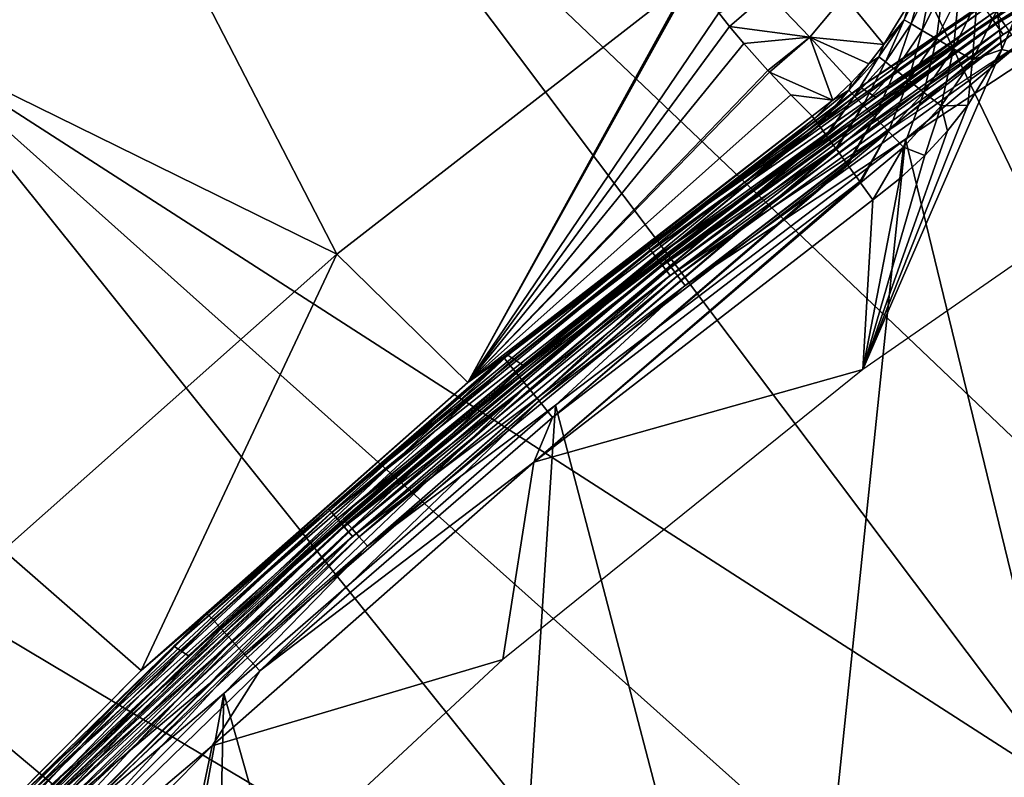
# Model space of a CAD drawing. Header units: millimetres. Extents: x -43.6 to 43.6, y -43.6 to 43.6.
# Tile 292 of 637: x -22.8 to -18.1, y 23.1 to 26.7. Entities that reach past the tile are written whole.
import ezdxf

# ---------------------------------------------------------------- set-up
doc = ezdxf.new("R2010")
doc.units = ezdxf.units.MM
doc.header["$LTSCALE"] = 52.148148
for name, color, linetype in [('150', 7, 'CONTINUOUS'), ('152', 7, 'CONTINUOUS'), ('153', 7, 'CONTINUOUS'), ('155', 7, 'CONTINUOUS'), ('157', 7, 'CONTINUOUS'), ('177', 7, 'CONTINUOUS'), ('206', 7, 'CONTINUOUS'), ('214', 7, 'CONTINUOUS'), ('216', 7, 'CONTINUOUS'), ('31', 7, 'CONTINUOUS'), ('408', 7, 'CONTINUOUS'), ('420', 7, 'CONTINUOUS'), ('69', 7, 'CONTINUOUS'), ('82', 7, 'CONTINUOUS'), ('9', 7, 'CONTINUOUS'), ('99', 7, 'CONTINUOUS')]:
    doc.layers.add(name, color=color, linetype=linetype)

msp = doc.modelspace()

# ---------------------------------------------------------------- linework, layer by layer
at = {"layer": '150', "linetype": 'Continuous'}
for points in [[(-24.7575, 27.3082, 23.9303), (-22.9578, 28.8376, 23.9303), (-21.2868, 25.5995, 10.719), (-24.7575, 27.3082, 23.9303)], [(-21.2868, 25.5995, 10.719), (-22.9578, 28.8376, 23.9303), (-19.5866, 26.9226, 10.7187), (-21.2868, 25.5995, 10.719)], [(-22.8979, 24.1691, 10.7186), (-24.7575, 27.3082, 23.9303), (-21.2868, 25.5995, 10.719), (-22.8979, 24.1691, 10.7186)]]:
    msp.add_3dface(points, dxfattribs=at)
at = {"layer": '152', "color": 2, "linetype": 'Continuous'}
for points in [[(-32.1989, 28.5255, 26.3), (-33.8626, 26.5292, 26.3), (-21.8487, 28.4642, 26.3), (-32.1989, 28.5255, 26.3)], [(-21.8487, 28.4642, 26.3), (-33.8626, 26.5292, 26.3), (-23.6633, 26.9745, 26.3), (-21.8487, 28.4642, 26.3)]]:
    msp.add_3dface(points, dxfattribs=at)
at = {"layer": '153', "color": 2, "linetype": 'Continuous'}
for points in [[(-17.707, 30.6533, 25.9303), (-19.6732, 29.4303, 25.9303), (-15.1121, 24.7977, 2.3697), (-17.707, 30.6533, 25.9303)], [(-19.6732, 29.4303, 25.9303), (-21.5548, 28.0812, 25.9303), (-16.8812, 23.629, 2.3697), (-19.6732, 29.4303, 25.9303)], [(-15.1121, 24.7977, 2.3697), (-19.6732, 29.4303, 25.9303), (-16.0073, 24.2296, 2.3697), (-15.1121, 24.7977, 2.3697)], [(-16.0073, 24.2296, 2.3697), (-19.6732, 29.4303, 25.9303), (-16.8812, 23.629, 2.3697), (-16.0073, 24.2296, 2.3697)], [(-21.5548, 28.0812, 25.9303), (-23.345, 26.6116, 25.9303), (-17.7326, 22.9968, 2.3697), (-21.5548, 28.0812, 25.9303)], [(-16.8812, 23.629, 2.3697), (-21.5548, 28.0812, 25.9303), (-17.7326, 22.9968, 2.3697), (-16.8812, 23.629, 2.3697)], [(-23.345, 26.6116, 25.9303), (-25.0349, 25.0285, 25.9303), (-19.3628, 21.6422, 2.3697), (-23.345, 26.6116, 25.9303)], [(-17.7326, 22.9968, 2.3697), (-23.345, 26.6116, 25.9303), (-18.5602, 22.3342, 2.3697), (-17.7326, 22.9968, 2.3697)], [(-18.5602, 22.3342, 2.3697), (-23.345, 26.6116, 25.9303), (-19.3628, 21.6422, 2.3697), (-18.5602, 22.3342, 2.3697)], [(-25.0349, 25.0285, 25.9303), (-26.6174, 23.3384, 25.9303), (-20.8893, 20.1728, 2.3697), (-25.0349, 25.0285, 25.9303)], [(-19.3628, 21.6422, 2.3697), (-25.0349, 25.0285, 25.9303), (-20.1394, 20.9215, 2.3697), (-19.3628, 21.6422, 2.3697)], [(-20.1394, 20.9215, 2.3697), (-25.0349, 25.0285, 25.9303), (-20.8893, 20.1728, 2.3697), (-20.1394, 20.9215, 2.3697)], [(-26.6174, 23.3384, 25.9303), (-28.0864, 21.5481, 25.9303), (-22.305, 18.5953, 2.3697), (-26.6174, 23.3384, 25.9303)], [(-20.8893, 20.1728, 2.3697), (-26.6174, 23.3384, 25.9303), (-21.6114, 19.3971, 2.3697), (-20.8893, 20.1728, 2.3697)], [(-21.6114, 19.3971, 2.3697), (-26.6174, 23.3384, 25.9303), (-22.305, 18.5953, 2.3697), (-21.6114, 19.3971, 2.3697)]]:
    msp.add_3dface(points, dxfattribs=at)
at = {"layer": '155', "color": 2, "linetype": 'Continuous'}
msp.add_3dface([(-16.6006, 23.2362, 2), (-18.2517, 21.963, 2), (-15.7129, 23.0464, 2), (-16.6006, 23.2362, 2)], dxfattribs=at)
at = {"layer": '157', "color": 1, "linetype": 'Continuous'}
for points in [[(-17.951, 26.8815, -15), (-16.9117, 26.3148, -15), (-18.0729, 26.5895, -15), (-17.951, 26.8815, -15)], [(-16.9117, 26.3148, -15), (-18.7459, 25.0412, -15), (-18.0729, 26.5895, -15), (-16.9117, 26.3148, -15)], [(-18.0729, 26.5895, -15), (-18.7459, 25.0412, -15), (-18.2385, 26.3195, -15), (-18.0729, 26.5895, -15)], [(-18.2385, 26.3195, -15), (-18.7459, 25.0412, -15), (-18.3363, 26.1951, -15), (-18.2385, 26.3195, -15)], [(-18.3363, 26.1951, -15), (-18.7459, 25.0412, -15), (-18.4455, 26.0765, -15), (-18.3363, 26.1951, -15)], [(-18.4455, 26.0765, -15), (-18.7459, 25.0412, -15), (-18.5662, 25.9647, -15), (-18.4455, 26.0765, -15)], [(-18.5662, 25.9647, -15), (-18.7459, 25.0412, -15), (-18.6966, 25.8622, -15), (-18.5662, 25.9647, -15)], [(-18.6966, 25.8622, -15), (-18.7459, 25.0412, -15), (-20.3355, 24.5943, -15), (-18.6966, 25.8622, -15)], [(-18.7459, 25.0412, -15), (-20.4846, 23.6401, -15), (-20.3355, 24.5943, -15), (-18.7459, 25.0412, -15)], [(-20.3355, 24.5943, -15), (-20.4846, 23.6401, -15), (-21.889, 23.2226, -15), (-20.3355, 24.5943, -15)], [(-20.4846, 23.6401, -15), (-22.1188, 22.1186, -15), (-21.889, 23.2226, -15), (-20.4846, 23.6401, -15)], [(-21.889, 23.2226, -15), (-22.1188, 22.1186, -15), (-23.3502, 21.7528, -15), (-21.889, 23.2226, -15)]]:
    msp.add_3dface(points, dxfattribs=at)
at = {"layer": '177', "linetype": 'Continuous'}
for points in [[(-19.5686, 26.9357, 10.7179), (-19.4415, 26.7663, 4.6554), (-20.6542, 24.9792, -14.5174), (-19.5686, 26.9357, 10.7179)], [(-19.5775, 26.9292, 10.7185), (-19.5686, 26.9357, 10.7179), (-20.6542, 24.9792, -14.5174), (-19.5775, 26.9292, 10.7185)], [(-19.5866, 26.9226, 10.7187), (-19.5775, 26.9292, 10.7185), (-20.6542, 24.9792, -14.5174), (-19.5866, 26.9226, 10.7187)], [(-21.2868, 25.5995, 10.719), (-19.5866, 26.9226, 10.7187), (-20.6542, 24.9792, -14.5174), (-21.2868, 25.5995, 10.719)], [(-19.4415, 26.7663, 4.6554), (-19.389, 26.7006, 2.248), (-20.6542, 24.9792, -14.5174), (-19.4415, 26.7663, 4.6554)], [(-19.389, 26.7006, 2.248), (-19.3201, 26.618, -0.8247), (-20.6542, 24.9792, -14.5174), (-19.389, 26.7006, 2.248)], [(-19.3201, 26.618, -0.8247), (-19.204, 26.4866, -5.8209), (-20.6542, 24.9792, -14.5174), (-19.3201, 26.618, -0.8247)], [(-19.204, 26.4866, -5.8209), (-19.197, 26.4789, -6.1194), (-20.6542, 24.9792, -14.5174), (-19.204, 26.4866, -5.8209)], [(-19.197, 26.4789, -6.1194), (-19.0936, 26.3702, -10.3774), (-20.6542, 24.9792, -14.5174), (-19.197, 26.4789, -6.1194)], [(-19.0936, 26.3702, -10.3774), (-18.9894, 26.2671, -14.5174), (-20.6542, 24.9792, -14.5174), (-19.0936, 26.3702, -10.3774)], [(-22.8979, 24.1691, 10.7186), (-21.2868, 25.5995, 10.719), (-22.2319, 23.586, -14.5174), (-22.8979, 24.1691, 10.7186)], [(-22.2319, 23.586, -14.5174), (-21.2868, 25.5995, 10.719), (-20.6542, 24.9792, -14.5174), (-22.2319, 23.586, -14.5174)], [(-23.7159, 22.0934, -14.5174), (-22.8979, 24.1691, 10.7186), (-22.2319, 23.586, -14.5174), (-23.7159, 22.0934, -14.5174)]]:
    msp.add_3dface(points, dxfattribs=at)
at = {"layer": '206', "linetype": 'Continuous'}
for points in [[(-20.6542, 24.9792, -14.5174), (-18.9894, 26.2671, -14.5174), (-20.4816, 25.1007, -14.6253), (-20.6542, 24.9792, -14.5174)], [(-20.4816, 25.1007, -14.6253), (-18.9894, 26.2671, -14.5174), (-18.9802, 26.2544, -14.6253), (-20.4816, 25.1007, -14.6253)], [(-20.4816, 25.1007, -14.6253), (-18.9802, 26.2544, -14.6253), (-20.457, 25.0706, -14.7277), (-20.4816, 25.1007, -14.6253)], [(-20.457, 25.0706, -14.7277), (-18.9802, 26.2544, -14.6253), (-18.9799, 26.2541, -14.627), (-20.457, 25.0706, -14.7277)], [(-18.9574, 26.2229, -14.7277), (-20.457, 25.0706, -14.7277), (-18.9799, 26.2541, -14.627), (-18.9574, 26.2229, -14.7277)], [(-20.457, 25.0706, -14.7277), (-18.9574, 26.2229, -14.7277), (-20.4189, 25.0239, -14.8192), (-20.457, 25.0706, -14.7277)], [(-20.4189, 25.0239, -14.8192), (-18.9574, 26.2229, -14.7277), (-18.9566, 26.2218, -14.7304), (-20.4189, 25.0239, -14.8192)], [(-18.9221, 26.174, -14.8192), (-20.4189, 25.0239, -14.8192), (-18.9566, 26.2218, -14.7304), (-18.9221, 26.174, -14.8192)], [(-20.4189, 25.0239, -14.8192), (-18.9221, 26.174, -14.8192), (-20.3691, 24.9628, -14.8954), (-20.4189, 25.0239, -14.8192)], [(-20.3691, 24.9628, -14.8954), (-18.9221, 26.174, -14.8192), (-18.9205, 26.1718, -14.8225), (-20.3691, 24.9628, -14.8954)], [(-18.8759, 26.1102, -14.8954), (-20.3691, 24.9628, -14.8954), (-18.9205, 26.1718, -14.8225), (-18.8759, 26.1102, -14.8954)], [(-20.3691, 24.9628, -14.8954), (-18.8759, 26.1102, -14.8954), (-20.31, 24.8904, -14.9526), (-20.3691, 24.9628, -14.8954)], [(-20.31, 24.8904, -14.9526), (-18.8759, 26.1102, -14.8954), (-18.8733, 26.1066, -14.8988), (-20.31, 24.8904, -14.9526)], [(-18.8211, 26.0344, -14.9526), (-20.31, 24.8904, -14.9526), (-18.8733, 26.1066, -14.8988), (-18.8211, 26.0344, -14.9526)], [(-20.31, 24.8904, -14.9526), (-18.8211, 26.0344, -14.9526), (-20.2444, 24.81, -14.988), (-20.31, 24.8904, -14.9526)], [(-20.2444, 24.81, -14.988), (-18.8211, 26.0344, -14.9526), (-18.8175, 26.0294, -14.9554), (-20.2444, 24.81, -14.988)], [(-18.7604, 25.9504, -14.988), (-20.2444, 24.81, -14.988), (-18.8175, 26.0294, -14.9554), (-18.7604, 25.9504, -14.988)], [(-20.3355, 24.5943, -15), (-20.2444, 24.81, -14.988), (-18.7604, 25.9504, -14.988), (-20.3355, 24.5943, -15)], [(-20.3355, 24.5943, -15), (-18.7604, 25.9504, -14.988), (-18.7558, 25.944, -14.9897), (-20.3355, 24.5943, -15)], [(-18.6966, 25.8622, -15), (-20.3355, 24.5943, -15), (-18.7558, 25.944, -14.9897), (-18.6966, 25.8622, -15)], [(-21.9131, 23.8613, -14.6253), (-20.6542, 24.9792, -14.5174), (-20.4816, 25.1007, -14.6253), (-21.9131, 23.8613, -14.6253)], [(-21.9131, 23.8613, -14.6253), (-20.4816, 25.1007, -14.6253), (-21.8867, 23.8326, -14.7277), (-21.9131, 23.8613, -14.6253)], [(-21.8867, 23.8326, -14.7277), (-20.4816, 25.1007, -14.6253), (-20.457, 25.0706, -14.7277), (-21.8867, 23.8326, -14.7277)], [(-21.8867, 23.8326, -14.7277), (-20.457, 25.0706, -14.7277), (-21.8459, 23.7882, -14.8192), (-21.8867, 23.8326, -14.7277)], [(-21.8459, 23.7882, -14.8192), (-20.457, 25.0706, -14.7277), (-20.4189, 25.0239, -14.8192), (-21.8459, 23.7882, -14.8192)], [(-22.2319, 23.586, -14.5174), (-20.6542, 24.9792, -14.5174), (-21.9131, 23.8613, -14.6253), (-22.2319, 23.586, -14.5174)], [(-21.8459, 23.7882, -14.8192), (-20.4189, 25.0239, -14.8192), (-21.7927, 23.7302, -14.8954), (-21.8459, 23.7882, -14.8192)], [(-21.7927, 23.7302, -14.8954), (-20.4189, 25.0239, -14.8192), (-20.3691, 24.9628, -14.8954), (-21.7927, 23.7302, -14.8954)], [(-21.7927, 23.7302, -14.8954), (-20.3691, 24.9628, -14.8954), (-21.7294, 23.6613, -14.9526), (-21.7927, 23.7302, -14.8954)], [(-21.7294, 23.6613, -14.9526), (-20.3691, 24.9628, -14.8954), (-20.31, 24.8904, -14.9526), (-21.7294, 23.6613, -14.9526)], [(-21.7294, 23.6613, -14.9526), (-20.31, 24.8904, -14.9526), (-21.6593, 23.5849, -14.988), (-21.7294, 23.6613, -14.9526)], [(-21.6593, 23.5849, -14.988), (-20.31, 24.8904, -14.9526), (-20.2444, 24.81, -14.988), (-21.6593, 23.5849, -14.988)], [(-20.3355, 24.5943, -15), (-21.6593, 23.5849, -14.988), (-20.2444, 24.81, -14.988), (-20.3355, 24.5943, -15)], [(-20.3355, 24.5943, -15), (-21.889, 23.2226, -15), (-21.6593, 23.5849, -14.988), (-20.3355, 24.5943, -15)], [(-23.2697, 22.5403, -14.6253), (-22.2319, 23.586, -14.5174), (-21.9131, 23.8613, -14.6253), (-23.2697, 22.5403, -14.6253)], [(-23.2697, 22.5403, -14.6253), (-21.9131, 23.8613, -14.6253), (-23.2417, 22.5133, -14.7277), (-23.2697, 22.5403, -14.6253)], [(-23.2417, 22.5133, -14.7277), (-21.9131, 23.8613, -14.6253), (-21.8867, 23.8326, -14.7277), (-23.2417, 22.5133, -14.7277)], [(-23.2417, 22.5133, -14.7277), (-21.8867, 23.8326, -14.7277), (-23.1984, 22.4713, -14.8192), (-23.2417, 22.5133, -14.7277)], [(-23.1984, 22.4713, -14.8192), (-21.8867, 23.8326, -14.7277), (-21.8459, 23.7882, -14.8192), (-23.1984, 22.4713, -14.8192)], [(-23.1984, 22.4713, -14.8192), (-21.8459, 23.7882, -14.8192), (-23.1418, 22.4165, -14.8954), (-23.1984, 22.4713, -14.8192)], [(-23.1418, 22.4165, -14.8954), (-21.8459, 23.7882, -14.8192), (-21.7927, 23.7302, -14.8954), (-23.1418, 22.4165, -14.8954)], [(-23.1418, 22.4165, -14.8954), (-21.7927, 23.7302, -14.8954), (-23.0746, 22.3514, -14.9526), (-23.1418, 22.4165, -14.8954)], [(-23.0746, 22.3514, -14.9526), (-21.7927, 23.7302, -14.8954), (-21.7294, 23.6613, -14.9526), (-23.0746, 22.3514, -14.9526)], [(-23.0746, 22.3514, -14.9526), (-21.7294, 23.6613, -14.9526), (-23.0001, 22.2793, -14.988), (-23.0746, 22.3514, -14.9526)], [(-23.0001, 22.2793, -14.988), (-21.7294, 23.6613, -14.9526), (-21.6593, 23.5849, -14.988), (-23.0001, 22.2793, -14.988)], [(-23.7159, 22.0934, -14.5174), (-22.2319, 23.586, -14.5174), (-23.2697, 22.5403, -14.6253), (-23.7159, 22.0934, -14.5174)], [(-21.889, 23.2226, -15), (-23.0001, 22.2793, -14.988), (-21.6593, 23.5849, -14.988), (-21.889, 23.2226, -15)], [(-21.889, 23.2226, -15), (-23.3502, 21.7528, -15), (-23.0001, 22.2793, -14.988), (-21.889, 23.2226, -15)]]:
    msp.add_3dface(points, dxfattribs=at)
at = {"layer": '214', "color": 2, "linetype": 'Continuous'}
for points in [[(-21.611, 28.164, 26.1216), (-23.4586, 26.7494, 26.1968), (-23.4068, 26.6903, 26.1216), (-21.611, 28.164, 26.1216)], [(-21.611, 28.164, 26.1216), (-23.4068, 26.6903, 26.1216), (-21.5742, 28.116, 26.0312), (-21.611, 28.164, 26.1216)], [(-21.5742, 28.116, 26.0312), (-23.4068, 26.6903, 26.1216), (-23.3669, 26.6448, 26.0312), (-21.5742, 28.116, 26.0312)], [(-21.5548, 28.0812, 25.9303), (-21.5742, 28.116, 26.0312), (-23.3669, 26.6448, 26.0312), (-21.5548, 28.0812, 25.9303)], [(-23.345, 26.6116, 25.9303), (-21.5548, 28.0812, 25.9303), (-23.3669, 26.6448, 26.0312), (-23.345, 26.6116, 25.9303)]]:
    msp.add_3dface(points, dxfattribs=at)
at = {"layer": '216', "color": 2, "linetype": 'Continuous'}
for points in [[(-18.2517, 21.963, 2), (-16.6006, 23.2362, 2), (-17.178, 22.9472, 2.0117), (-18.2517, 21.963, 2)], [(-17.3791, 23.2158, 2.2684), (-18.5602, 22.3342, 2.3697), (-18.991, 21.9168, 2.2684), (-17.3791, 23.2158, 2.2684)], [(-17.3791, 23.2158, 2.2684), (-18.991, 21.9168, 2.2684), (-17.3428, 23.1672, 2.178), (-17.3791, 23.2158, 2.2684)], [(-17.7326, 22.9968, 2.3697), (-18.5602, 22.3342, 2.3697), (-17.3791, 23.2158, 2.2684), (-17.7326, 22.9968, 2.3697)], [(-17.3428, 23.1672, 2.178), (-18.991, 21.9168, 2.2684), (-18.9513, 21.871, 2.178), (-17.3428, 23.1672, 2.178)], [(-17.3428, 23.1672, 2.178), (-18.9513, 21.871, 2.178), (-17.2956, 23.1042, 2.1029), (-17.3428, 23.1672, 2.178)], [(-17.2956, 23.1042, 2.1029), (-18.9513, 21.871, 2.178), (-18.8998, 21.8115, 2.1029), (-17.2956, 23.1042, 2.1029)], [(-17.2956, 23.1042, 2.1029), (-18.8998, 21.8115, 2.1029), (-17.2398, 23.0297, 2.0466), (-17.2956, 23.1042, 2.1029)]]:
    msp.add_3dface(points, dxfattribs=at)
at = {"layer": '31', "color": 40, "linetype": 'Continuous', "true_color": 0xffde00}
for points in [[(-16.7668, 27.325, -20.2), (-17.523, 21.9727, -20.2), (-18.5395, 26.1547, -20.2), (-16.7668, 27.325, -20.2)], [(-18.5395, 26.1547, -20.2), (-19.116, 20.6018, -20.2), (-20.2308, 24.8695, -20.2), (-18.5395, 26.1547, -20.2)], [(-17.523, 21.9727, -20.2), (-19.116, 20.6018, -20.2), (-18.5395, 26.1547, -20.2), (-17.523, 21.9727, -20.2)], [(-20.2308, 24.8695, -20.2), (-20.6022, 19.1156, -20.2), (-21.8333, 23.4752, -20.2), (-20.2308, 24.8695, -20.2)], [(-19.116, 20.6018, -20.2), (-20.6022, 19.1156, -20.2), (-20.2308, 24.8695, -20.2), (-19.116, 20.6018, -20.2)], [(-21.8333, 23.4752, -20.2), (-23.2211, 15.8315, -20.2), (-23.34, 21.9778, -20.2), (-21.8333, 23.4752, -20.2)], [(-21.9731, 17.5226, -20.2), (-23.2211, 15.8315, -20.2), (-21.8333, 23.4752, -20.2), (-21.9731, 17.5226, -20.2)], [(-20.6022, 19.1156, -20.2), (-21.9731, 17.5226, -20.2), (-21.8333, 23.4752, -20.2), (-20.6022, 19.1156, -20.2)]]:
    msp.add_3dface(points, dxfattribs=at)
at = {"layer": '408', "linetype": 'Continuous'}
for points in [[(-19.389, 26.7006, 2.248), (-19.4415, 26.7663, 4.6554), (-19.2047, 26.861, 2.3139), (-19.389, 26.7006, 2.248)], [(-19.0006, 26.6487, -6.1062), (-19.389, 26.7006, 2.248), (-19.2047, 26.861, 2.3139), (-19.0006, 26.6487, -6.1062)], [(-18.835, 26.8485, -6.1074), (-19.0006, 26.6487, -6.1062), (-19.2047, 26.861, 2.3139), (-18.835, 26.8485, -6.1074)], [(-19.0006, 26.6487, -6.1062), (-18.835, 26.8485, -6.1074), (-18.643, 26.6129, -14.5176), (-19.0006, 26.6487, -6.1062)], [(-18.643, 26.6129, -14.5176), (-18.835, 26.8485, -6.1074), (-18.5178, 26.8171, -14.5171), (-18.643, 26.6129, -14.5176)], [(-19.3201, 26.618, -0.8247), (-19.389, 26.7006, 2.248), (-19.0006, 26.6487, -6.1062), (-19.3201, 26.618, -0.8247)], [(-19.204, 26.4866, -5.8209), (-19.3201, 26.618, -0.8247), (-19.0006, 26.6487, -6.1062), (-19.204, 26.4866, -5.8209)], [(-19.197, 26.4789, -6.1194), (-19.204, 26.4866, -5.8209), (-19.0006, 26.6487, -6.1062), (-19.197, 26.4789, -6.1194)], [(-19.197, 26.4789, -6.1194), (-19.0006, 26.6487, -6.1062), (-18.8908, 26.3447, -14.5177), (-19.197, 26.4789, -6.1194)], [(-18.8908, 26.3447, -14.5177), (-19.0006, 26.6487, -6.1062), (-18.7995, 26.4292, -14.5178), (-18.8908, 26.3447, -14.5177)], [(-18.7995, 26.4292, -14.5178), (-19.0006, 26.6487, -6.1062), (-18.717, 26.5188, -14.5177), (-18.7995, 26.4292, -14.5178)], [(-18.717, 26.5188, -14.5177), (-19.0006, 26.6487, -6.1062), (-18.643, 26.6129, -14.5176), (-18.717, 26.5188, -14.5177)], [(-19.0936, 26.3702, -10.3774), (-19.197, 26.4789, -6.1194), (-18.8908, 26.3447, -14.5177), (-19.0936, 26.3702, -10.3774)], [(-18.9894, 26.2671, -14.5174), (-19.0936, 26.3702, -10.3774), (-18.8908, 26.3447, -14.5177), (-18.9894, 26.2671, -14.5174)]]:
    msp.add_3dface(points, dxfattribs=at)
at = {"layer": '420', "linetype": 'Continuous'}
for points in [[(-18.5459, 26.7324, -14.6269), (-18.5178, 26.8171, -14.5171), (-18.4499, 26.9266, -14.6262), (-18.5459, 26.7324, -14.6269)], [(-18.5459, 26.7324, -14.6269), (-18.4499, 26.9266, -14.6262), (-18.5115, 26.7123, -14.7303), (-18.5459, 26.7324, -14.6269)], [(-18.5115, 26.7123, -14.7303), (-18.4499, 26.9266, -14.6262), (-18.4132, 26.9115, -14.7297), (-18.5115, 26.7123, -14.7303)], [(-18.5115, 26.7123, -14.7303), (-18.4132, 26.9115, -14.7297), (-18.4583, 26.6811, -14.8224), (-18.5115, 26.7123, -14.7303)], [(-18.4583, 26.6811, -14.8224), (-18.4132, 26.9115, -14.7297), (-18.3563, 26.8881, -14.8219), (-18.4583, 26.6811, -14.8224)], [(-18.4583, 26.6811, -14.8224), (-18.3563, 26.8881, -14.8219), (-18.3889, 26.6405, -14.8987), (-18.4583, 26.6811, -14.8224)], [(-18.3889, 26.6405, -14.8987), (-18.3563, 26.8881, -14.8219), (-18.282, 26.8575, -14.8983), (-18.3889, 26.6405, -14.8987)], [(-17.951, 26.8815, -15), (-18.0729, 26.5895, -15), (-18.0966, 26.7811, -14.9895), (-17.951, 26.8815, -15)], [(-18.3889, 26.6405, -14.8987), (-18.282, 26.8575, -14.8983), (-18.3067, 26.5925, -14.9554), (-18.3889, 26.6405, -14.8987)], [(-18.3067, 26.5925, -14.9554), (-18.282, 26.8575, -14.8983), (-18.194, 26.8212, -14.9551), (-18.3067, 26.5925, -14.9554)], [(-18.643, 26.6129, -14.5176), (-18.5178, 26.8171, -14.5171), (-18.5459, 26.7324, -14.6269), (-18.643, 26.6129, -14.5176)], [(-18.3067, 26.5925, -14.9554), (-18.194, 26.8212, -14.9551), (-18.2157, 26.5392, -14.9897), (-18.3067, 26.5925, -14.9554)], [(-18.2157, 26.5392, -14.9897), (-18.194, 26.8212, -14.9551), (-18.0966, 26.7811, -14.9895), (-18.2157, 26.5392, -14.9897)], [(-18.0729, 26.5895, -15), (-18.2157, 26.5392, -14.9897), (-18.0966, 26.7811, -14.9895), (-18.0729, 26.5895, -15)], [(-18.6679, 26.5533, -14.6272), (-18.643, 26.6129, -14.5176), (-18.5459, 26.7324, -14.6269), (-18.6679, 26.5533, -14.6272)], [(-18.6679, 26.5533, -14.6272), (-18.5459, 26.7324, -14.6269), (-18.6365, 26.5286, -14.7306), (-18.6679, 26.5533, -14.6272)], [(-18.6365, 26.5286, -14.7306), (-18.5459, 26.7324, -14.6269), (-18.5115, 26.7123, -14.7303), (-18.6365, 26.5286, -14.7306)], [(-18.6365, 26.5286, -14.7306), (-18.5115, 26.7123, -14.7303), (-18.5881, 26.4904, -14.8227), (-18.6365, 26.5286, -14.7306)], [(-18.5881, 26.4904, -14.8227), (-18.5115, 26.7123, -14.7303), (-18.4583, 26.6811, -14.8224), (-18.5881, 26.4904, -14.8227)], [(-18.5881, 26.4904, -14.8227), (-18.4583, 26.6811, -14.8224), (-18.5249, 26.4405, -14.8989), (-18.5881, 26.4904, -14.8227)], [(-18.5249, 26.4405, -14.8989), (-18.4583, 26.6811, -14.8224), (-18.3889, 26.6405, -14.8987), (-18.5249, 26.4405, -14.8989)], [(-18.717, 26.5188, -14.5177), (-18.643, 26.6129, -14.5176), (-18.6679, 26.5533, -14.6272), (-18.717, 26.5188, -14.5177)], [(-18.5249, 26.4405, -14.8989), (-18.3889, 26.6405, -14.8987), (-18.4501, 26.3815, -14.9555), (-18.5249, 26.4405, -14.8989)], [(-18.4501, 26.3815, -14.9555), (-18.3889, 26.6405, -14.8987), (-18.3067, 26.5925, -14.9554), (-18.4501, 26.3815, -14.9555)], [(-18.8135, 26.3928, -14.6273), (-18.717, 26.5188, -14.5177), (-18.6679, 26.5533, -14.6272), (-18.8135, 26.3928, -14.6273)], [(-18.8135, 26.3928, -14.6273), (-18.6679, 26.5533, -14.6272), (-18.7859, 26.364, -14.7307), (-18.8135, 26.3928, -14.6273)], [(-18.7859, 26.364, -14.7307), (-18.6679, 26.5533, -14.6272), (-18.6365, 26.5286, -14.7306), (-18.7859, 26.364, -14.7307)], [(-18.4501, 26.3815, -14.9555), (-18.3067, 26.5925, -14.9554), (-18.3673, 26.3162, -14.9897), (-18.4501, 26.3815, -14.9555)], [(-18.3673, 26.3162, -14.9897), (-18.3067, 26.5925, -14.9554), (-18.2157, 26.5392, -14.9897), (-18.3673, 26.3162, -14.9897)], [(-18.0729, 26.5895, -15), (-18.2385, 26.3195, -15), (-18.2157, 26.5392, -14.9897), (-18.0729, 26.5895, -15)], [(-18.7995, 26.4292, -14.5178), (-18.717, 26.5188, -14.5177), (-18.8135, 26.3928, -14.6273), (-18.7995, 26.4292, -14.5178)], [(-18.7859, 26.364, -14.7307), (-18.6365, 26.5286, -14.7306), (-18.7431, 26.3195, -14.8227), (-18.7859, 26.364, -14.7307)], [(-18.7431, 26.3195, -14.8227), (-18.6365, 26.5286, -14.7306), (-18.5881, 26.4904, -14.8227), (-18.7431, 26.3195, -14.8227)], [(-18.2385, 26.3195, -15), (-18.3673, 26.3162, -14.9897), (-18.2157, 26.5392, -14.9897), (-18.2385, 26.3195, -15)], [(-18.7431, 26.3195, -14.8227), (-18.5881, 26.4904, -14.8227), (-18.6874, 26.2614, -14.8989), (-18.7431, 26.3195, -14.8227)], [(-18.6874, 26.2614, -14.8989), (-18.5881, 26.4904, -14.8227), (-18.5249, 26.4405, -14.8989), (-18.6874, 26.2614, -14.8989)], [(-18.8908, 26.3447, -14.5177), (-18.7995, 26.4292, -14.5178), (-18.8135, 26.3928, -14.6273), (-18.8908, 26.3447, -14.5177)], [(-18.6874, 26.2614, -14.8989), (-18.5249, 26.4405, -14.8989), (-18.6215, 26.1926, -14.9555), (-18.6874, 26.2614, -14.8989)], [(-18.6215, 26.1926, -14.9555), (-18.5249, 26.4405, -14.8989), (-18.4501, 26.3815, -14.9555), (-18.6215, 26.1926, -14.9555)], [(-18.9574, 26.2229, -14.7277), (-18.9799, 26.2541, -14.627), (-18.8135, 26.3928, -14.6273), (-18.9574, 26.2229, -14.7277)], [(-18.9799, 26.2541, -14.627), (-18.8908, 26.3447, -14.5177), (-18.8135, 26.3928, -14.6273), (-18.9799, 26.2541, -14.627)], [(-18.9566, 26.2218, -14.7304), (-18.9574, 26.2229, -14.7277), (-18.8135, 26.3928, -14.6273), (-18.9566, 26.2218, -14.7304)], [(-18.9566, 26.2218, -14.7304), (-18.8135, 26.3928, -14.6273), (-18.7859, 26.364, -14.7307), (-18.9566, 26.2218, -14.7304)], [(-18.9221, 26.174, -14.8192), (-18.9566, 26.2218, -14.7304), (-18.7859, 26.364, -14.7307), (-18.9221, 26.174, -14.8192)], [(-18.9205, 26.1718, -14.8225), (-18.9221, 26.174, -14.8192), (-18.7859, 26.364, -14.7307), (-18.9205, 26.1718, -14.8225)], [(-18.9205, 26.1718, -14.8225), (-18.7859, 26.364, -14.7307), (-18.7431, 26.3195, -14.8227), (-18.9205, 26.1718, -14.8225)], [(-18.6215, 26.1926, -14.9555), (-18.4501, 26.3815, -14.9555), (-18.5485, 26.1165, -14.9898), (-18.6215, 26.1926, -14.9555)], [(-18.5485, 26.1165, -14.9898), (-18.4501, 26.3815, -14.9555), (-18.3673, 26.3162, -14.9897), (-18.5485, 26.1165, -14.9898)], [(-18.9802, 26.2544, -14.6253), (-18.9894, 26.2671, -14.5174), (-18.8908, 26.3447, -14.5177), (-18.9802, 26.2544, -14.6253)], [(-18.9799, 26.2541, -14.627), (-18.9802, 26.2544, -14.6253), (-18.8908, 26.3447, -14.5177), (-18.9799, 26.2541, -14.627)], [(-18.8759, 26.1102, -14.8954), (-18.9205, 26.1718, -14.8225), (-18.7431, 26.3195, -14.8227), (-18.8759, 26.1102, -14.8954)], [(-18.8733, 26.1066, -14.8988), (-18.8759, 26.1102, -14.8954), (-18.7431, 26.3195, -14.8227), (-18.8733, 26.1066, -14.8988)], [(-18.8733, 26.1066, -14.8988), (-18.7431, 26.3195, -14.8227), (-18.6874, 26.2614, -14.8989), (-18.8733, 26.1066, -14.8988)], [(-18.4455, 26.0765, -15), (-18.5485, 26.1165, -14.9898), (-18.3673, 26.3162, -14.9897), (-18.4455, 26.0765, -15)], [(-18.3363, 26.1951, -15), (-18.4455, 26.0765, -15), (-18.3673, 26.3162, -14.9897), (-18.3363, 26.1951, -15)], [(-18.2385, 26.3195, -15), (-18.3363, 26.1951, -15), (-18.3673, 26.3162, -14.9897), (-18.2385, 26.3195, -15)], [(-18.8211, 26.0344, -14.9526), (-18.8733, 26.1066, -14.8988), (-18.6874, 26.2614, -14.8989), (-18.8211, 26.0344, -14.9526)], [(-18.8175, 26.0294, -14.9554), (-18.8211, 26.0344, -14.9526), (-18.6874, 26.2614, -14.8989), (-18.8175, 26.0294, -14.9554)], [(-18.8175, 26.0294, -14.9554), (-18.6874, 26.2614, -14.8989), (-18.6215, 26.1926, -14.9555), (-18.8175, 26.0294, -14.9554)], [(-18.7604, 25.9504, -14.988), (-18.8175, 26.0294, -14.9554), (-18.6215, 26.1926, -14.9555), (-18.7604, 25.9504, -14.988)], [(-18.7558, 25.944, -14.9897), (-18.7604, 25.9504, -14.988), (-18.6215, 26.1926, -14.9555), (-18.7558, 25.944, -14.9897)], [(-18.7558, 25.944, -14.9897), (-18.6215, 26.1926, -14.9555), (-18.5485, 26.1165, -14.9898), (-18.7558, 25.944, -14.9897)], [(-18.6966, 25.8622, -15), (-18.7558, 25.944, -14.9897), (-18.5485, 26.1165, -14.9898), (-18.6966, 25.8622, -15)], [(-18.5662, 25.9647, -15), (-18.6966, 25.8622, -15), (-18.5485, 26.1165, -14.9898), (-18.5662, 25.9647, -15)], [(-18.4455, 26.0765, -15), (-18.5662, 25.9647, -15), (-18.5485, 26.1165, -14.9898), (-18.4455, 26.0765, -15)]]:
    msp.add_3dface(points, dxfattribs=at)
at = {"layer": '69', "color": 40, "linetype": 'Continuous', "true_color": 0xffde00}
for points in [[(-16.9727, 27.5881, -15.2544), (-18.6842, 26.3585, -19.9544), (-18.7576, 26.407, -15.2544), (-16.9727, 27.5881, -15.2544)], [(-16.8977, 27.5379, -19.9544), (-18.6842, 26.3585, -19.9544), (-16.9727, 27.5881, -15.2544), (-16.8977, 27.5379, -19.9544)], [(-18.7576, 26.407, -15.2544), (-20.3886, 25.0634, -19.9544), (-20.4606, 25.1106, -15.2544), (-18.7576, 26.407, -15.2544)], [(-18.6842, 26.3585, -19.9544), (-20.3886, 25.0634, -19.9544), (-18.7576, 26.407, -15.2544), (-18.6842, 26.3585, -19.9544)], [(-20.4606, 25.1106, -15.2544), (-22.0036, 23.6582, -19.9544), (-22.0743, 23.7045, -15.2544), (-20.4606, 25.1106, -15.2544)], [(-20.3886, 25.0634, -19.9544), (-22.0036, 23.6582, -19.9544), (-20.4606, 25.1106, -15.2544), (-20.3886, 25.0634, -19.9544)], [(-22.0743, 23.7045, -15.2544), (-23.5219, 22.1492, -19.9544), (-23.5915, 22.195, -15.2544), (-22.0743, 23.7045, -15.2544)], [(-22.0036, 23.6582, -19.9544), (-23.5219, 22.1492, -19.9544), (-22.0743, 23.7045, -15.2544), (-22.0036, 23.6582, -19.9544)]]:
    msp.add_3dface(points, dxfattribs=at)
at = {"layer": '82', "color": 40, "linetype": 'Continuous', "true_color": 0xffde00}
for points in [[(-16.4209, 27.7763, -15.0341), (-18.1311, 26.7544, -15.0747), (-18.1019, 26.7112, -15.0341), (-16.4209, 27.7763, -15.0341)], [(-16.4209, 27.7763, -15.0341), (-18.1019, 26.7112, -15.0341), (-16.3899, 27.7238, -15.0086), (-16.4209, 27.7763, -15.0341)], [(-16.3899, 27.7238, -15.0086), (-18.1019, 26.7112, -15.0341), (-18.0677, 26.6608, -15.0086), (-16.3899, 27.7238, -15.0086)], [(-16.3899, 27.7238, -15.0086), (-18.0677, 26.6608, -15.0086), (-16.8416, 27.3753, -15), (-16.3899, 27.7238, -15.0086)], [(-16.9727, 27.5881, -15.2544), (-18.7576, 26.407, -15.2544), (-18.1671, 26.8075, -15.1888), (-16.9727, 27.5881, -15.2544)], [(-16.8416, 27.3753, -15), (-18.0677, 26.6608, -15.0086), (-18.6128, 26.2033, -15), (-16.8416, 27.3753, -15)], [(-18.1671, 26.8075, -15.1888), (-18.7576, 26.407, -15.2544), (-19.7851, 25.6366, -15.1888), (-18.1671, 26.8075, -15.1888)], [(-18.1671, 26.8075, -15.1888), (-19.7851, 25.6366, -15.1888), (-18.1534, 26.7872, -15.1275), (-18.1671, 26.8075, -15.1888)], [(-18.1534, 26.7872, -15.1275), (-19.7851, 25.6366, -15.1888), (-19.7702, 25.6173, -15.1275), (-18.1534, 26.7872, -15.1275)], [(-18.1534, 26.7872, -15.1275), (-19.7702, 25.6173, -15.1275), (-18.1311, 26.7544, -15.0747), (-18.1534, 26.7872, -15.1275)], [(-18.1311, 26.7544, -15.0747), (-19.7702, 25.6173, -15.1275), (-19.7459, 25.5858, -15.0747), (-18.1311, 26.7544, -15.0747)], [(-18.1311, 26.7544, -15.0747), (-19.7459, 25.5858, -15.0747), (-18.1019, 26.7112, -15.0341), (-18.1311, 26.7544, -15.0747)], [(-18.1019, 26.7112, -15.0341), (-19.7459, 25.5858, -15.0747), (-19.714, 25.5446, -15.0341), (-18.1019, 26.7112, -15.0341)], [(-18.1019, 26.7112, -15.0341), (-19.714, 25.5446, -15.0341), (-18.0677, 26.6608, -15.0086), (-18.1019, 26.7112, -15.0341)], [(-18.0677, 26.6608, -15.0086), (-19.714, 25.5446, -15.0341), (-19.6768, 25.4963, -15.0086), (-18.0677, 26.6608, -15.0086)], [(-18.0677, 26.6608, -15.0086), (-19.6768, 25.4963, -15.0086), (-18.6128, 26.2033, -15), (-18.0677, 26.6608, -15.0086)], [(-18.7576, 26.407, -15.2544), (-20.4606, 25.1106, -15.2544), (-19.7851, 25.6366, -15.1888), (-18.7576, 26.407, -15.2544)], [(-18.6128, 26.2033, -15), (-19.6768, 25.4963, -15.0086), (-20.3027, 24.9168, -15), (-18.6128, 26.2033, -15)], [(-19.7851, 25.6366, -15.1888), (-20.4606, 25.1106, -15.2544), (-21.3278, 24.3683, -15.1888), (-19.7851, 25.6366, -15.1888)], [(-19.7851, 25.6366, -15.1888), (-21.3278, 24.3683, -15.1888), (-19.7702, 25.6173, -15.1275), (-19.7851, 25.6366, -15.1888)], [(-19.7702, 25.6173, -15.1275), (-21.3278, 24.3683, -15.1888), (-21.3117, 24.3498, -15.1275), (-19.7702, 25.6173, -15.1275)], [(-19.7702, 25.6173, -15.1275), (-21.3117, 24.3498, -15.1275), (-19.7459, 25.5858, -15.0747), (-19.7702, 25.6173, -15.1275)], [(-19.7459, 25.5858, -15.0747), (-21.3117, 24.3498, -15.1275), (-21.2856, 24.32, -15.0747), (-19.7459, 25.5858, -15.0747)], [(-19.7459, 25.5858, -15.0747), (-21.2856, 24.32, -15.0747), (-19.714, 25.5446, -15.0341), (-19.7459, 25.5858, -15.0747)], [(-19.714, 25.5446, -15.0341), (-21.2856, 24.32, -15.0747), (-21.2512, 24.2807, -15.0341), (-19.714, 25.5446, -15.0341)], [(-19.714, 25.5446, -15.0341), (-21.2512, 24.2807, -15.0341), (-19.6768, 25.4963, -15.0086), (-19.714, 25.5446, -15.0341)], [(-19.6768, 25.4963, -15.0086), (-21.2512, 24.2807, -15.0341), (-21.2111, 24.2349, -15.0086), (-19.6768, 25.4963, -15.0086)], [(-19.6768, 25.4963, -15.0086), (-21.2111, 24.2349, -15.0086), (-20.3027, 24.9168, -15), (-19.6768, 25.4963, -15.0086)], [(-20.4606, 25.1106, -15.2544), (-22.0743, 23.7045, -15.2544), (-21.3278, 24.3683, -15.1888), (-20.4606, 25.1106, -15.2544)], [(-20.3027, 24.9168, -15), (-21.2111, 24.2349, -15.0086), (-21.9039, 23.5216, -15), (-20.3027, 24.9168, -15)], [(-21.3278, 24.3683, -15.1888), (-22.0743, 23.7045, -15.2544), (-22.7894, 23.0072, -15.1888), (-21.3278, 24.3683, -15.1888)], [(-21.3278, 24.3683, -15.1888), (-22.7894, 23.0072, -15.1888), (-21.3117, 24.3498, -15.1275), (-21.3278, 24.3683, -15.1888)], [(-21.3117, 24.3498, -15.1275), (-22.7894, 23.0072, -15.1888), (-22.7722, 22.9898, -15.1275), (-21.3117, 24.3498, -15.1275)], [(-21.3117, 24.3498, -15.1275), (-22.7722, 22.9898, -15.1275), (-21.2856, 24.32, -15.0747), (-21.3117, 24.3498, -15.1275)], [(-21.2856, 24.32, -15.0747), (-22.7722, 22.9898, -15.1275), (-22.7442, 22.9616, -15.0747), (-21.2856, 24.32, -15.0747)], [(-21.2856, 24.32, -15.0747), (-22.7442, 22.9616, -15.0747), (-21.2512, 24.2807, -15.0341), (-21.2856, 24.32, -15.0747)], [(-21.2512, 24.2807, -15.0341), (-22.7442, 22.9616, -15.0747), (-22.7076, 22.9245, -15.0341), (-21.2512, 24.2807, -15.0341)], [(-21.2512, 24.2807, -15.0341), (-22.7076, 22.9245, -15.0341), (-21.2111, 24.2349, -15.0086), (-21.2512, 24.2807, -15.0341)], [(-21.2111, 24.2349, -15.0086), (-22.7076, 22.9245, -15.0341), (-22.6647, 22.8813, -15.0086), (-21.2111, 24.2349, -15.0086)], [(-21.2111, 24.2349, -15.0086), (-22.6647, 22.8813, -15.0086), (-21.9039, 23.5216, -15), (-21.2111, 24.2349, -15.0086)], [(-22.0743, 23.7045, -15.2544), (-23.5915, 22.195, -15.2544), (-22.7894, 23.0072, -15.1888), (-22.0743, 23.7045, -15.2544)], [(-21.9039, 23.5216, -15), (-22.6647, 22.8813, -15.0086), (-23.4095, 22.0236, -15), (-21.9039, 23.5216, -15)]]:
    msp.add_3dface(points, dxfattribs=at)
at = {"layer": '9', "color": 183, "linetype": 'Continuous', "true_color": 0x8c69cc}
for points in [[(-16.5648, 23.1533, -18.2309), (-18.1505, 21.8101, -18.6566), (-18.2107, 21.8824, -18.2309), (-16.5648, 23.1533, -18.2309)], [(-16.5648, 23.1533, -18.2309), (-18.2107, 21.8824, -18.2309), (-17.7695, 22.2822, -17.7987), (-16.5648, 23.1533, -18.2309)], [(-16.5101, 23.0769, -18.6566), (-18.1505, 21.8101, -18.6566), (-16.5648, 23.1533, -18.2309), (-16.5101, 23.0769, -18.6566)], [(-16.5101, 23.0769, -18.6566), (-18.0516, 21.6912, -19.0642), (-18.1505, 21.8101, -18.6566), (-16.5101, 23.0769, -18.6566)]]:
    msp.add_3dface(points, dxfattribs=at)
at = {"layer": '99', "color": 40, "linetype": 'Continuous', "true_color": 0xffde00}
for points in [[(-18.0779, 26.7359, -20.0773), (-16.3908, 27.8022, -20.0773), (-18.0556, 26.7029, -20.1282), (-18.0779, 26.7359, -20.0773)], [(-18.6842, 26.3585, -19.9544), (-16.8977, 27.5379, -19.9544), (-18.0922, 26.757, -20.018), (-18.6842, 26.3585, -19.9544)], [(-16.7668, 27.325, -20.2), (-18.5395, 26.1547, -20.2), (-17.9933, 26.6107, -20.1917), (-16.7668, 27.325, -20.2)], [(-19.7115, 25.5875, -20.018), (-18.6842, 26.3585, -19.9544), (-18.0922, 26.757, -20.018), (-19.7115, 25.5875, -20.018)], [(-19.7115, 25.5875, -20.018), (-18.0922, 26.757, -20.018), (-19.6959, 25.5674, -20.0773), (-19.7115, 25.5875, -20.018)], [(-19.6959, 25.5674, -20.0773), (-18.0922, 26.757, -20.018), (-18.0779, 26.7359, -20.0773), (-19.6959, 25.5674, -20.0773)], [(-19.6959, 25.5674, -20.0773), (-18.0779, 26.7359, -20.0773), (-19.6716, 25.5358, -20.1282), (-19.6959, 25.5674, -20.0773)], [(-19.6716, 25.5358, -20.1282), (-18.0779, 26.7359, -20.0773), (-18.0556, 26.7029, -20.1282), (-19.6716, 25.5358, -20.1282)], [(-19.6716, 25.5358, -20.1282), (-18.0556, 26.7029, -20.1282), (-19.6402, 25.495, -20.1672), (-19.6716, 25.5358, -20.1282)], [(-19.6402, 25.495, -20.1672), (-18.0556, 26.7029, -20.1282), (-18.0267, 26.6603, -20.1672), (-19.6402, 25.495, -20.1672)], [(-19.6402, 25.495, -20.1672), (-18.0267, 26.6603, -20.1672), (-19.6037, 25.4477, -20.1917), (-19.6402, 25.495, -20.1672)], [(-19.6037, 25.4477, -20.1917), (-18.0267, 26.6603, -20.1672), (-17.9933, 26.6107, -20.1917), (-19.6037, 25.4477, -20.1917)], [(-18.5395, 26.1547, -20.2), (-19.6037, 25.4477, -20.1917), (-17.9933, 26.6107, -20.1917), (-18.5395, 26.1547, -20.2)], [(-20.3886, 25.0634, -19.9544), (-18.6842, 26.3585, -19.9544), (-19.7115, 25.5875, -20.018), (-20.3886, 25.0634, -19.9544)], [(-18.5395, 26.1547, -20.2), (-20.2308, 24.8695, -20.2), (-19.6037, 25.4477, -20.1917), (-18.5395, 26.1547, -20.2)], [(-21.2554, 24.3202, -20.018), (-20.3886, 25.0634, -19.9544), (-19.7115, 25.5875, -20.018), (-21.2554, 24.3202, -20.018)], [(-21.2554, 24.3202, -20.018), (-19.7115, 25.5875, -20.018), (-21.2386, 24.3011, -20.0773), (-21.2554, 24.3202, -20.018)], [(-21.2386, 24.3011, -20.0773), (-19.7115, 25.5875, -20.018), (-19.6959, 25.5674, -20.0773), (-21.2386, 24.3011, -20.0773)], [(-21.2386, 24.3011, -20.0773), (-19.6959, 25.5674, -20.0773), (-21.2124, 24.2711, -20.1282), (-21.2386, 24.3011, -20.0773)], [(-21.2124, 24.2711, -20.1282), (-19.6959, 25.5674, -20.0773), (-19.6716, 25.5358, -20.1282), (-21.2124, 24.2711, -20.1282)], [(-21.2124, 24.2711, -20.1282), (-19.6716, 25.5358, -20.1282), (-21.1785, 24.2323, -20.1672), (-21.2124, 24.2711, -20.1282)], [(-21.1785, 24.2323, -20.1672), (-19.6716, 25.5358, -20.1282), (-19.6402, 25.495, -20.1672), (-21.1785, 24.2323, -20.1672)], [(-21.1785, 24.2323, -20.1672), (-19.6402, 25.495, -20.1672), (-21.1392, 24.1873, -20.1917), (-21.1785, 24.2323, -20.1672)], [(-21.1392, 24.1873, -20.1917), (-19.6402, 25.495, -20.1672), (-19.6037, 25.4477, -20.1917), (-21.1392, 24.1873, -20.1917)], [(-20.2308, 24.8695, -20.2), (-21.1392, 24.1873, -20.1917), (-19.6037, 25.4477, -20.1917), (-20.2308, 24.8695, -20.2)], [(-22.0036, 23.6582, -19.9544), (-20.3886, 25.0634, -19.9544), (-21.2554, 24.3202, -20.018), (-22.0036, 23.6582, -19.9544)], [(-20.2308, 24.8695, -20.2), (-21.8333, 23.4752, -20.2), (-21.1392, 24.1873, -20.1917), (-20.2308, 24.8695, -20.2)], [(-22.718, 22.9599, -20.018), (-22.0036, 23.6582, -19.9544), (-21.2554, 24.3202, -20.018), (-22.718, 22.9599, -20.018)], [(-22.718, 22.9599, -20.018), (-21.2554, 24.3202, -20.018), (-22.7001, 22.9418, -20.0773), (-22.718, 22.9599, -20.018)], [(-22.7001, 22.9418, -20.0773), (-21.2554, 24.3202, -20.018), (-21.2386, 24.3011, -20.0773), (-22.7001, 22.9418, -20.0773)], [(-22.7001, 22.9418, -20.0773), (-21.2386, 24.3011, -20.0773), (-22.6721, 22.9135, -20.1282), (-22.7001, 22.9418, -20.0773)], [(-22.6721, 22.9135, -20.1282), (-21.2386, 24.3011, -20.0773), (-21.2124, 24.2711, -20.1282), (-22.6721, 22.9135, -20.1282)], [(-22.6721, 22.9135, -20.1282), (-21.2124, 24.2711, -20.1282), (-22.6358, 22.8769, -20.1672), (-22.6721, 22.9135, -20.1282)], [(-22.6358, 22.8769, -20.1672), (-21.2124, 24.2711, -20.1282), (-21.1785, 24.2323, -20.1672), (-22.6358, 22.8769, -20.1672)], [(-22.6358, 22.8769, -20.1672), (-21.1785, 24.2323, -20.1672), (-22.5938, 22.8344, -20.1917), (-22.6358, 22.8769, -20.1672)], [(-22.5938, 22.8344, -20.1917), (-21.1785, 24.2323, -20.1672), (-21.1392, 24.1873, -20.1917), (-22.5938, 22.8344, -20.1917)], [(-21.8333, 23.4752, -20.2), (-22.5938, 22.8344, -20.1917), (-21.1392, 24.1873, -20.1917), (-21.8333, 23.4752, -20.2)], [(-23.5219, 22.1492, -19.9544), (-22.0036, 23.6582, -19.9544), (-22.718, 22.9599, -20.018), (-23.5219, 22.1492, -19.9544)], [(-21.8333, 23.4752, -20.2), (-23.34, 21.9778, -20.2), (-22.5938, 22.8344, -20.1917), (-21.8333, 23.4752, -20.2)]]:
    msp.add_3dface(points, dxfattribs=at)

doc.saveas('drawing.dxf')
